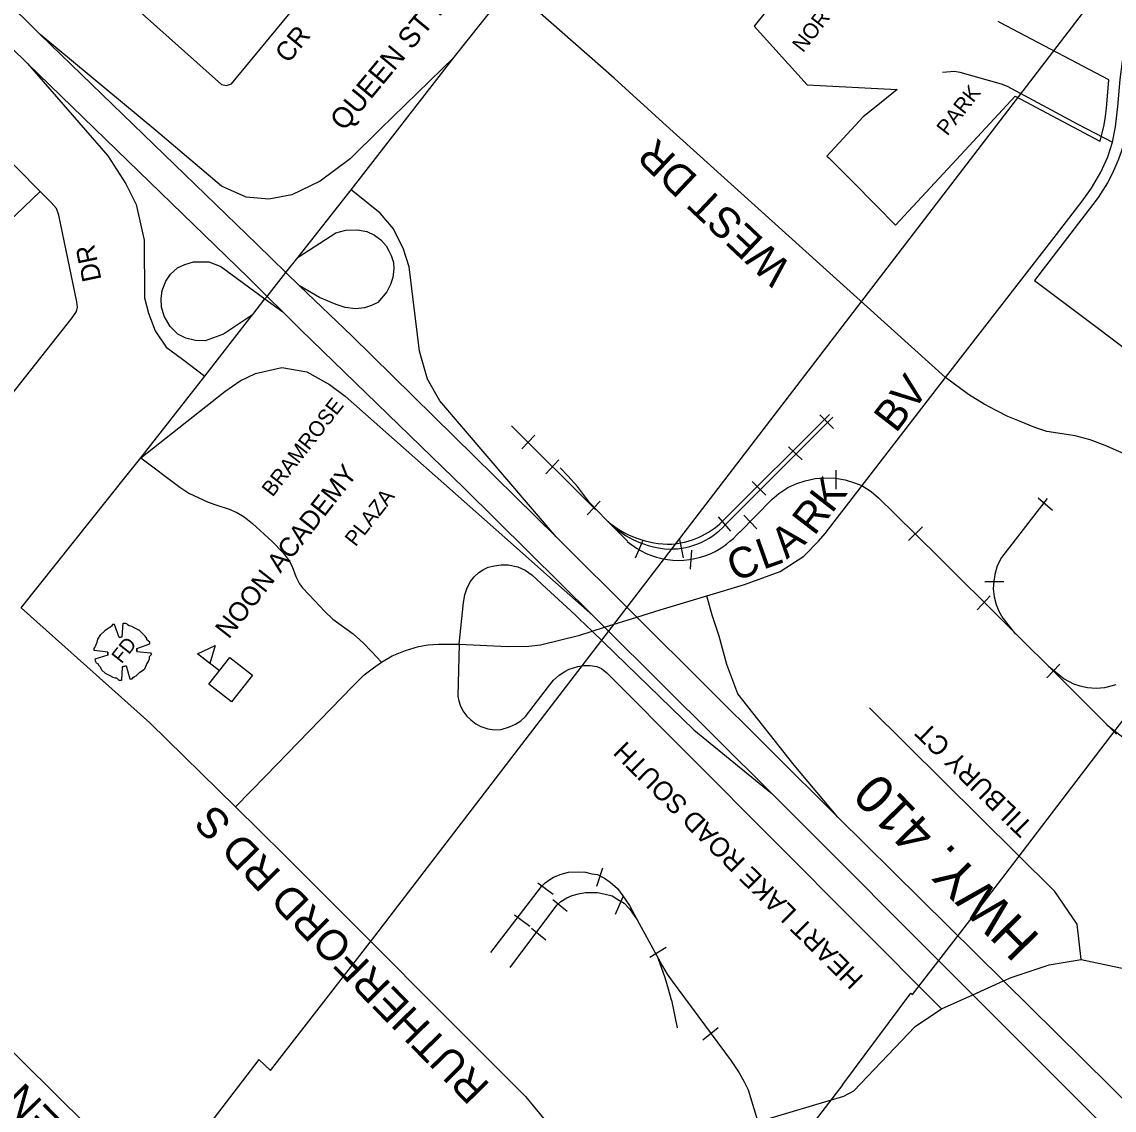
# Model space of a CAD drawing. Extents: x 586326 to 623965, y 4819854 to 4857850.
# Drawn here: x 601319 to 602747, y 4838866 to 4840289 of the extents above; entities that cross this region are included whole.
import ezdxf

# ---------------------------------------------------------------- set-up
doc = ezdxf.new("R2010")
doc.units = 0
for name, color, linetype in [('Fire Syms', 7, 'Continuous'), ('Lots_Concessions', 7, 'Continuous'), ('Major Rds and Hwys', 7, 'Continuous'), ('Major Rds Lbls', 7, 'Continuous'), ('Minor Rd Lbls', 7, 'Continuous'), ('Minor Rds', 7, 'Continuous'), ('Park Lbls', 7, 'Continuous'), ('Park Outlines', 7, 'Continuous'), ('Private Rds', 7, 'Continuous'), ('Proposed Secondary Rds', 7, 'Continuous'), ('Pts of Interest', 7, 'Continuous'), ('Railways_lbls', 7, 'Continuous'), ('School Syms_Lbls', 7, 'Continuous')]:
    doc.layers.add(name, color=color, linetype=linetype)

msp = doc.modelspace()

# ---------------------------------------------------------------- linework, layer by layer
at = {"layer": 'Fire Syms'}
for points in [[(601446.6, 4839483.6), (601450.6, 4839484.6), (601451.6, 4839502.6), (601454.6, 4839502.6), (601456.6, 4839501.6), (601457.6, 4839500.6), (601459.6, 4839499.6), (601462.6, 4839498.6), (601466.6, 4839496.6), (601472.6, 4839493.6), (601472.6, 4839493.6)], [(601431.6, 4839460.6), (601431.6, 4839464.6), (601413.6, 4839466.6), (601413.6, 4839469.6), (601414.6, 4839470.6), (601415.6, 4839472.6), (601416.6, 4839474.6), (601417.6, 4839477.6), (601418.6, 4839481.6), (601422.6, 4839487.6), (601422.6, 4839487.6)], [(601450.6, 4839484.6), (601446.6, 4839483.6), (601440.6, 4839500.6), (601437.6, 4839500.6), (601436.6, 4839498.6), (601435.6, 4839497.6), (601433.6, 4839496.6), (601430.6, 4839494.6), (601427.6, 4839492.6), (601422.6, 4839487.6), (601422.6, 4839487.6)], [(601469.6, 4839465.6), (601469.6, 4839469.6), (601486.6, 4839475.6), (601486.6, 4839477.6), (601484.6, 4839479.6), (601482.6, 4839480.6), (601482.6, 4839482.6), (601480.6, 4839485.6), (601477.6, 4839488.6), (601472.6, 4839493.6), (601472.6, 4839493.6)], [(601431.6, 4839464.6), (601431.6, 4839460.6), (601414.6, 4839455.6), (601415.6, 4839452.6), (601416.6, 4839450.6), (601418.6, 4839449.6), (601419.6, 4839447.6), (601421.6, 4839445.6), (601423.6, 4839441.6), (601428.6, 4839436.6), (601428.6, 4839436.6)], [(601469.6, 4839469.6), (601469.6, 4839465.6), (601487.6, 4839463.6), (601488.6, 4839461.6), (601486.6, 4839459.6), (601485.6, 4839458.6), (601485.6, 4839455.6), (601484.6, 4839452.6), (601482.6, 4839449.6), (601479.6, 4839442.6), (601479.6, 4839442.6)], [(601455.6, 4839446.6), (601450.6, 4839445.6), (601449.6, 4839427.6), (601446.6, 4839427.6), (601445.6, 4839428.6), (601443.6, 4839430.6), (601441.6, 4839430.6), (601438.6, 4839431.6), (601434.6, 4839433.6), (601428.6, 4839436.6), (601428.6, 4839436.6)], [(601450.6, 4839445.6), (601455.6, 4839446.6), (601460.6, 4839429.6), (601463.6, 4839429.6), (601464.6, 4839431.6), (601466.6, 4839432.6), (601468.6, 4839433.6), (601470.6, 4839435.6), (601473.6, 4839438.6), (601479.6, 4839442.6), (601479.6, 4839442.6)]]:
    msp.add_lwpolyline(points, dxfattribs=at)
at = {"layer": 'Lots_Concessions'}
for p, q in [((601780.9, 4839093.1), (605404.8, 4843823.7)), ((602742.9, 4839354.4), (602920.2, 4839585.5)), ((602614.9, 4839187), (602742.9, 4839354.4)), ((602558.8, 4839113.8), (602614.9, 4839187)), ((602483.7, 4839016.8), (602558.8, 4839113.8)), ((601644.3, 4838917.3), (601780.9, 4839093.1)), ((602392.9, 4838899.1), (602481.8, 4839018.4)), ((602481.8, 4839018.4), (602483.7, 4839016.8)), ((601629.1, 4838931.8), (601503.9, 4838768.1)), ((601644.3, 4838917.3), (601629.1, 4838931.8)), ((602392.9, 4838899.1), (602135.9, 4838566.7))]:
    msp.add_line(p, q, dxfattribs=at)
at = {"layer": 'Major Rds and Hwys'}
for points in [[(601343.4, 4840272.7), (600898.3, 4840714)], [(600865.2, 4840689.2), (600883.5, 4840669.4), (601326.6, 4840234.5)], [(602745.5, 4840131.8), (602749.1, 4840151.8), (602752.2, 4840178.4), (602755.3, 4840213.5), (602770.4, 4840331.8), (602796.5, 4840400.5)], [(601884.5, 4840243), (601957.7, 4840335.3)], [(602526.9, 4839823.9), (602157.4, 4840157.3), (602093.7, 4840215.4), (601957.7, 4840335.3)], [(601884.5, 4840243), (601787.8, 4840148.7), (601748.4, 4840109.9), (601709.1, 4840080.9), (601672.2, 4840063), (601642.3, 4840057), (601612.4, 4840060), (601580.5, 4840074), (601494.4, 4840147.2), (601343.4, 4840272.7)], [(601664.6, 4839961.3), (601626.9, 4839997.9), (601343.4, 4840272.7)], [(601326.6, 4840234.5), (601486.5, 4840079.3), (601615, 4839954.6), (601639.8, 4839930)], [(601326.6, 4840234.5), (601431.7, 4840113.9), (601455, 4840077.2), (601468.6, 4840050.3), (601479, 4840003.4), (601479.5, 4839927.9), (601484.7, 4839908), (601493.4, 4839884.9), (601508, 4839863.7), (601529.5, 4839847.8), (601558.3, 4839825.8)], [(601750, 4840069.5), (601884.5, 4840243)], [(602526.9, 4839823.9), (602672, 4840010.9), (602705.8, 4840054.4), (602717.7, 4840071.5), (602730, 4840092.5), (602739, 4840112.4), (602745.5, 4840131.8)], [(601680.5, 4839981.5), (601750, 4840069.5)], [(602017.8, 4839615.4), (601865.9, 4839793.4), (601849.6, 4839821.8), (601839.1, 4839858.3), (601825.5, 4839968.7), (601818.1, 4839991.8), (601805.3, 4840018.5), (601787.6, 4840038.9), (601750, 4840069.5)], [(601680.5, 4839981.5), (601729.7, 4840013.3), (601742.9, 4840016.8), (601758.1, 4840017.1), (601770.3, 4840014.7), (601780.5, 4840010), (601788.6, 4840003.8), (601795.6, 4839996.2), (601799.2, 4839989.7), (601802.1, 4839983.3), (601805, 4839974.3), (601805.8, 4839966.5), (601804.5, 4839954.8), (601801.2, 4839945.5), (601796.4, 4839935.9), (601784.6, 4839922.2), (601776.4, 4839918.2), (601767.2, 4839914.9), (601755.3, 4839913.9), (601742.1, 4839915.4), (601730.2, 4839919.4), (601708.5, 4839928.5), (601682.5, 4839943.8)], [(601620.7, 4839906), (601582.9, 4839880.4), (601559.1, 4839872), (601546.2, 4839872.4), (601533.6, 4839875.4), (601523.1, 4839880.8), (601513, 4839890.5), (601505.3, 4839904.1), (601501.9, 4839915.8), (601501.3, 4839926.8), (601502.6, 4839937.6), (601507.4, 4839949.7), (601513.6, 4839958.9), (601522.7, 4839967.3), (601532.2, 4839971.8), (601543.5, 4839975.4), (601563.8, 4839975.1), (601579.4, 4839968.9), (601637.1, 4839926.7)], [(601664.6, 4839961.3), (601680.5, 4839981.5)], [(601639.8, 4839930), (601664.6, 4839961.3)], [(601682.5, 4839943.8), (601664.6, 4839961.3)], [(602017.8, 4839615.4), (601750.9, 4839878.6), (601682.5, 4839943.8)], [(601620.7, 4839906), (601621.1, 4839906.5), (601637.1, 4839926.7)], [(601637.1, 4839926.7), (601639.8, 4839930)], [(601637.1, 4839926.7), (601660.4, 4839909.7)], [(601639.8, 4839930), (601660.4, 4839909.7)], [(601558.3, 4839825.8), (601617.2, 4839901.5), (601620.7, 4839906)], [(601660.4, 4839909.7), (601663.8, 4839906.3), (601684.2, 4839886.1), (601897.5, 4839679), (602065.8, 4839512.6)], [(601475, 4839718.9), (601584.6, 4839805.7), (601604.6, 4839819.6), (601624.8, 4839829.2), (601659.2, 4839837), (601691.9, 4839831.1), (601721.5, 4839814.8), (601742, 4839799.6), (601950.8, 4839614.5), (602016.9, 4839555.9), (602065.8, 4839512.6)], [(601475, 4839718.9), (601558.3, 4839825.8)], [(602214.8, 4839538.1), (602264.1, 4839553.1), (602310.6, 4839570.3), (602341.9, 4839590.2), (602361, 4839609.6), (602369.4, 4839620), (602526.9, 4839823.9)], [(602946, 4839584.1), (602929.8, 4839596.8), (602798.7, 4839699.7), (602779.7, 4839713.2), (602760.4, 4839723.9), (602735.6, 4839735), (602716.3, 4839742.2), (602696.5, 4839747.4), (602659.6, 4839753.3), (602643.6, 4839758.6), (602623.6, 4839766.6), (602608.6, 4839772.9), (602594.1, 4839780.1), (602577.3, 4839789.2), (602557.2, 4839801.7), (602526.9, 4839823.9)], [(601318.3, 4839522.6), (601455.3, 4839694.3), (601475, 4839718.9)], [(602123.3, 4839510.4), (602017.8, 4839615.4)], [(601891.2, 4839474.9), (601896.8, 4839529.4), (601898.6, 4839539.8), (601901.5, 4839548.9), (601906, 4839557), (601910.7, 4839563.1), (601916.7, 4839568.9), (601922.8, 4839572.8), (601928.9, 4839575.7), (601937.3, 4839577.6), (601946.1, 4839578.7), (601955.2, 4839579), (601967.9, 4839576.2), (601977.2, 4839571.8), (601986, 4839565.6), (602005.3, 4839548.1), (602042.4, 4839513.9), (602048.6, 4839507.8), (602064.9, 4839492)], [(602123.3, 4839510.4), (602153.7, 4839520), (602214.8, 4839538.1)], [(602386.3, 4839248.8), (602328.9, 4839316.8), (602255.4, 4839410.3), (602241, 4839448.3), (602231.1, 4839485.7), (602221.7, 4839513.2), (602214.8, 4839538.1)], [(601318.3, 4839522.6), (601404.2, 4839445.8)], [(602065.8, 4839512.6), (602081.3, 4839497.2)], [(602081.3, 4839497.2), (602123.3, 4839510.4)], [(602386.3, 4839248.8), (602123.3, 4839510.4)], [(601891.2, 4839474.9), (601954.8, 4839472.1), (601982.1, 4839472.3), (601997.2, 4839474.1), (602049, 4839487), (602064.9, 4839492)], [(602064.9, 4839492), (602081.3, 4839497.2)], [(602064.9, 4839492), (602198, 4839363.1), (602299.9, 4839279.7)], [(602081.3, 4839497.2), (602299.9, 4839279.7)], [(601789.4, 4839451.4), (601803.5, 4839460), (601820.8, 4839467), (601837.8, 4839472.2), (601850.5, 4839474.4), (601863.9, 4839474.9), (601891.2, 4839474.9)], [(601404.2, 4839445.8), (601486.5, 4839372.2), (601598.8, 4839262.5)], [(601598.8, 4839262.5), (601638.1, 4839302.9), (601751.5, 4839419.6), (601767, 4839434.8), (601779.2, 4839444.2), (601789.4, 4839451.4)], [(602299.9, 4839279.7), (602562.8, 4839016.5)], [(601598.8, 4839262.5), (601662.4, 4839199.7), (601977.9, 4838883.5), (602008.2, 4838846.3), (602047.5, 4838780)], [(602603, 4839034.7), (602386.3, 4839248.8)], [(603263.5, 4838381.9), (602603, 4839034.7)], [(602562.8, 4839016.5), (603230, 4838348.6)]]:
    msp.add_lwpolyline(points, dxfattribs=at)
at = {"layer": 'Minor Rds'}
for points in [[(601633.3, 4840536), (601469.2, 4840334.9), (601461.6, 4840323.9), (601460.1, 4840317.4), (601463.5, 4840311.3), (601580.5, 4840207.2), (601586.8, 4840205.7), (601593.5, 4840207.9), (601736.4, 4840381.4), (601746.5, 4840394.9), (601752.6, 4840405.6), (601770.4, 4840447.2)], [(601343.3, 4840067.2), (601281.5, 4840129.4)], [(601224.2, 4839698.9), (601384.9, 4839901.8), (601390.6, 4839910.3), (601391.9, 4839915.9), (601391, 4839923), (601367.4, 4840036.2), (601364.6, 4840045), (601357.7, 4840053), (601343.3, 4840067.2)], [(601272.4, 4840005.8), (601288.2, 4840015.8), (601311.9, 4840036.9), (601343.3, 4840067.2)], [(601891.2, 4839474.9), (601889.4, 4839407.2), (601890.5, 4839400.8), (601892.2, 4839395.1), (601895.8, 4839387.8), (601901.2, 4839380.7), (601906.1, 4839376), (601912.7, 4839370.8), (601919.6, 4839367.3), (601928.6, 4839364.2), (601937.1, 4839363.2), (601946.1, 4839363.5), (601957, 4839366.8), (601964.8, 4839370.4), (601971.8, 4839375), (601977.8, 4839380.6), (602007.9, 4839419.9), (602014.4, 4839427.9), (602022, 4839434.6), (602029.1, 4839439.2), (602034.9, 4839442.3), (602046.1, 4839445.9), (602054.2, 4839447.3), (602062.5, 4839447.1), (602071.1, 4839445.8), (602077, 4839443.3), (602084, 4839437.5), (602521.9, 4838998)], [(602704.3, 4839062.4), (602699.1, 4839108.9), (602669.7, 4839151.6), (602620.1, 4839200.7), (602427.5, 4839391.6)], [(601279.1, 4838969.5), (601529.1, 4838722.1), (601554.5, 4838637)]]:
    msp.add_lwpolyline(points, dxfattribs=at)
at = {"layer": 'Park Outlines'}
msp.add_lwpolyline([(602294.7, 4840305.5), (602276.6, 4840283.4), (602346.1, 4840206.7), (602363, 4840205.9), (602421.5, 4840202.9), (602463.7, 4840200.8), (602442.7, 4840183.8), (602419.5, 4840164.9), (602403.6, 4840147.7), (602372, 4840113.6), (602374.4, 4840111.2), (602404.3, 4840081.1), (602436.6, 4840048.4), (602461.4, 4840023.2), (602535.5, 4840103.1), (602617.9, 4840191.8), (602728.7, 4840133.2), (602729, 4840133), (602732, 4840143.7), (602734.4, 4840154.5), (602736.3, 4840165.4), (602737.5, 4840176.5), (602740.7, 4840213), (602740.4, 4840213.1), (602606.3, 4840283.9), (602598.8, 4840287.9), (602595.7, 4840289.5)], dxfattribs=at)
msp.add_lwpolyline([(602759, 4840127.1), (602757.9, 4840123.4), (602756.5, 4840119), (602753.1, 4840109.7), (602751, 4840104.2), (602748.4, 4840098.1), (602743.9, 4840088.5), (602738.6, 4840078.6), (602732.7, 4840068.8), (602726.5, 4840059.3), (602719.8, 4840050.2), (602643.5, 4839950.9), (602727, 4839887.9), (602766.5, 4839858), (602903.3, 4840032.5), (602806.3, 4840108.1), (602798.2, 4840113.1)], close=True, dxfattribs=at)
at = {"layer": 'Private Rds'}
for points in [[(602523.2, 4840223.5), (602538.9, 4840224.6), (602545.9, 4840223.4), (602599.8, 4840208.2), (602607.5, 4840204.9), (602699.1, 4840155.6), (602745.5, 4840131.8)], [(601475, 4839718.9), (601525.8, 4839680.4), (601537.5, 4839672.8), (601562.8, 4839660.8), (601574.4, 4839656.8), (601590.5, 4839651.8), (601600.4, 4839647.2), (601610, 4839641.5), (601620.7, 4839633.1), (601646.4, 4839609.5), (601660.8, 4839594.6), (601668.8, 4839584.1), (601672.5, 4839576.7), (601677.6, 4839563.8), (601682.2, 4839554), (601686, 4839548.6), (601694.9, 4839539.5), (601715.5, 4839518), (601726, 4839507.9), (601752.5, 4839488.4), (601765.5, 4839476.9), (601776.4, 4839465.4), (601789.4, 4839451.4)]]:
    msp.add_lwpolyline(points, dxfattribs=at)
at = {"layer": 'Proposed Secondary Rds'}
for points in [[(602704.3, 4839062.4), (602755.6, 4839051.8), (602829.4, 4839035.8), (602893.8, 4839028.8), (602942, 4839032.9), (602987.9, 4839047.8), (603030.8, 4839069.4), (603069.6, 4839100.4), (603104.7, 4839136.4), (603150.2, 4839182.4), (603189.3, 4839225.6)], [(602603, 4839034.7), (602612.9, 4839039.2), (602662.7, 4839055.5), (602704.3, 4839062.4)], [(602562.8, 4839016.5), (602603, 4839034.7)], [(602521.9, 4838998), (602562.8, 4839016.5)], [(602047.5, 4838780), (602282.7, 4838850.9), (602394.1, 4838883.9), (602407.1, 4838890.8), (602487.4, 4838975), (602521.9, 4838998)]]:
    msp.add_lwpolyline(points, dxfattribs=at)
at = {"layer": 'Railways_lbls'}
for p, q in [((602235.5, 4839635.8), (602375.3, 4839775.7)), ((602380.5, 4839757.1), (602362.5, 4839775.1)), ((602069.6, 4839651), (601959.4, 4839760.8)), ((602239.4, 4839631.4), (602379.5, 4839772.2)), ((601989.9, 4839748.6), (601972.9, 4839730.6)), ((602339.5, 4839716.3), (602321.5, 4839733.3)), ((602021.2, 4839716.1), (602004.2, 4839698.1)), ((602033.2, 4839695.3), (602023.2, 4839705.9)), ((602383.6, 4839702.8), (602383.6, 4839677.8)), ((602045.7, 4839681.2), (602033.2, 4839695.3)), ((602292.2, 4839669.9), (602274.2, 4839687.9)), ((602332.4, 4839685.3), (602343.5, 4839688.8)), ((602343.5, 4839688.8), (602356.6, 4839691.8)), ((602356.6, 4839691.8), (602367.7, 4839692.5)), ((602367.7, 4839692.5), (602383, 4839692.1)), ((602383, 4839692.1), (602395.9, 4839689.9)), ((602395.9, 4839689.9), (602408.1, 4839686.3)), ((602061.4, 4839660.6), (602045.7, 4839681.2)), ((602309.2, 4839672.1), (602320.6, 4839679.9)), ((602320.6, 4839679.9), (602332.4, 4839685.3)), ((602408.1, 4839686.3), (602417.5, 4839682.7)), ((602417.5, 4839682.7), (602429.7, 4839674.6)), ((602429.7, 4839674.6), (602439.5, 4839666.6)), ((602075.3, 4839662.1), (602058.3, 4839644.1)), ((602083.1, 4839637.6), (602061.4, 4839660.6)), ((602257.9, 4839621.8), (602300, 4839664.3)), ((602300, 4839664.3), (602309.2, 4839672.1)), ((602439.5, 4839666.6), (602460.8, 4839645.4)), ((602660, 4839665.7), (602600.2, 4839588.3)), ((602667, 4839650.1), (602648, 4839666.1)), ((602460.8, 4839645.4), (602518.6, 4839588.4)), ((602246.2, 4839622.8), (602230.2, 4839641.8)), ((602263.1, 4839643.8), (602280.1, 4839625.8)), ((602496.7, 4839628.6), (602478.7, 4839610.6)), ((602121.5, 4839588.1), (602131.5, 4839611.1)), ((602184.5, 4839588.1), (602179.5, 4839612.1)), ((602195, 4839598.2), (602193, 4839573.2)), ((602518.6, 4839588.4), (602604.4, 4839502.9)), ((602600.2, 4839588.3), (602594.4, 4839577.4)), ((602594.4, 4839577.4), (602591.3, 4839566.4)), ((602591.3, 4839566.4), (602590.1, 4839557.3)), ((602603.4, 4839556.6), (602578.4, 4839556.6)), ((602590.1, 4839557.3), (602589.4, 4839547.5)), ((602589.4, 4839547.5), (602590.5, 4839536.8)), ((602585.5, 4839538.1), (602568.5, 4839520.1)), ((602590.5, 4839536.8), (602593.3, 4839527)), ((602593.3, 4839527), (602596.8, 4839518.1)), ((602596.8, 4839518.1), (602601.8, 4839509.3)), ((602601.8, 4839509.3), (602618.5, 4839488)), ((602604.4, 4839502.9), (602686.6, 4839421.3)), ((602676.5, 4839449.1), (602659.5, 4839431.1)), ((602661.5, 4839446.3), (602682.2, 4839429.6)), ((602682.2, 4839429.6), (602694.3, 4839423.2)), ((602686.6, 4839421.3), (602750.7, 4839357.4)), ((602694.3, 4839423.2), (602702.6, 4839420.5)), ((602702.6, 4839420.5), (602712.7, 4839418.3)), ((602712.7, 4839418.3), (602724.1, 4839417.5)), ((602724.1, 4839417.5), (602735.3, 4839418.5)), ((602735.3, 4839418.5), (602750.1, 4839422.4)), ((602738.1, 4839369.7), (602762.3, 4839350.8)), ((602014.4, 4839170.4), (602024.3, 4839174.1)), ((602024.3, 4839174.1), (602033.8, 4839176.7)), ((602033.8, 4839176.7), (602047.6, 4839177.4)), ((602047.6, 4839177.4), (602056.3, 4839176.8)), ((602056.3, 4839176.8), (602064.4, 4839174.8)), ((602064.4, 4839174.8), (602071.9, 4839173.8)), ((602078.5, 4839182.1), (602070.5, 4839158.1)), ((602071.9, 4839173.8), (602081.1, 4839169.2)), ((601994.1, 4839163), (602014.1, 4839148)), ((601998.9, 4839157.9), (602003.7, 4839162.9)), ((602003.7, 4839162.9), (602008.2, 4839166.4)), ((602008.2, 4839166.4), (602014.4, 4839170.4)), ((602081.1, 4839169.2), (602088.4, 4839163.9)), ((602088.4, 4839163.9), (602098.1, 4839155.5)), ((601932.4, 4839071.6), (601998.9, 4839157.9)), ((602031.8, 4839143.2), (602038.6, 4839146.3)), ((602038.6, 4839146.3), (602046.9, 4839148.5)), ((602046.9, 4839148.5), (602056.3, 4839150.4)), ((602056.3, 4839150.4), (602064.7, 4839150.4)), ((602064.7, 4839150.4), (602072.1, 4839150.4)), ((602072.1, 4839150.4), (602080.4, 4839148.7)), ((602080.4, 4839148.7), (602090.9, 4839145.8)), ((602090.9, 4839145.8), (602098.3, 4839141.3)), ((602095.5, 4839122.1), (602105.5, 4839145.1)), ((602098.1, 4839155.5), (602104.9, 4839145.8)), ((602104.9, 4839145.8), (602113.9, 4839133.1)), ((601957.7, 4839052.3), (602018.7, 4839133.7)), ((602032.4, 4839125.5), (602013.4, 4839140.5)), ((602018.7, 4839133.7), (602024, 4839138.3)), ((602024, 4839138.3), (602031.8, 4839143.2)), ((602098.3, 4839141.3), (602106.8, 4839136.4)), ((602106.8, 4839136.4), (602113.9, 4839129.1)), ((602113.9, 4839133.1), (602123.8, 4839114.3)), ((601963.5, 4839121.1), (601983.5, 4839106.1)), ((602113.9, 4839129.1), (602123.8, 4839114.3)), ((602004.5, 4839088.1), (601985.5, 4839103.1)), ((602123.8, 4839114.3), (602157.1, 4839053.7)), ((602161.5, 4839078.1), (602140.5, 4839065.1)), ((602160.2, 4839038.5), (602151.3, 4839064.3)), ((602157.1, 4839053.7), (602163.2, 4839043.6)), ((602164.9, 4839023.9), (602160.2, 4839038.5)), ((602163.2, 4839043.6), (602169.5, 4839034.3)), ((602169.5, 4839034.3), (602185.8, 4839012.4)), ((602168.7, 4839009.5), (602164.9, 4839023.9)), ((602168.7, 4839009.5), (602176, 4838973.1)), ((602185.8, 4839012.4), (602246.8, 4838930)), ((602229.5, 4838973.1), (602209.5, 4838957.1)), ((602246.8, 4838930), (602257, 4838914.2)), ((602257, 4838914.2), (602263.8, 4838902.7)), ((602263.8, 4838902.7), (602268.8, 4838892.2)), ((602268.8, 4838892.2), (602297.2, 4838799.3))]:
    msp.add_line(p, q, dxfattribs=at)
msp.add_lwpolyline([(602082.2, 4839638.7), (602111, 4839609.6)], dxfattribs=at)
for centre, radius, start, end in [((602175.5, 4839728), 129.2, 224.3598, 262.9683), ((602167.3, 4839733.6), 127.7, 228.75, 270.7982), ((602166.6, 4839698.4), 98.9, 265.987, 317.3917), ((602159.7, 4839715.6), 110.1, 274.8937, 313.5364), ((602169.1, 4839701.5), 119.3, 295.48, 318.1103), ((602178, 4839688), 103.3, 229.4538, 294.2534)]:
    msp.add_arc(centre, radius, start, end, dxfattribs=at)
at = {"layer": 'School Syms_Lbls'}
msp.add_line((601577.5, 4839440.3), (601549.1, 4839462.5), dxfattribs=at)
for points in [[(601549.1, 4839462.5), (601571.9, 4839473.5), (601564.9, 4839450)], [(601563.9, 4839422.8), (601591.1, 4839457.7), (601620.7, 4839434.6), (601593.5, 4839399.7)]]:
    msp.add_lwpolyline(points, close=True, dxfattribs=at)

# ---------------------------------------------------------------- texts
at = {"layer": 'Fire Syms'}
msp.add_text('FD', height=18.74, rotation=51.6654, dxfattribs=at).set_placement((601449.6, 4839448.6))
at = {"layer": 'Major Rds Lbls'}
for s, height, rotation, p in [('QUEEN ST E', 27, 50.3166, (601740.6, 4840145)), ('WEST DR', 39.97, 136.6037, (602327.7, 4839969.3)), ('BV', 40, 52.3219, (602462.1, 4839750.2)), ('K', 40, 52.3219, (602378.2, 4839645.1)), ('R', 40, 52.3219, (602355.3, 4839615.7)), ('A', 40, 39.8056, (602319.4, 4839585.4)), ('C', 40, 22.8337, (602252, 4839556.1)), ('L', 40, 19.6472, (602288.4, 4839572.3)), ('HWY. 410', 49.99, 134.4445, (602652.2, 4839092.2)), ('RUTHERFORD RD S', 40.002, 134.4709, (601932.7, 4838898.4))]:
    msp.add_text(s, height=height, rotation=rotation, dxfattribs=at).set_placement(p)
at = {"layer": 'Minor Rd Lbls'}
for s, height, rotation, p in [('CR', 25, 50.4324, (601667.4, 4840233.7)), ('DR', 25, 101.8598, (601423.5, 4839952.1)), ('TILBURY CT', 25, 135.6763, (602642.6, 4839238.4)), ('HEART LAKE ROAD SOUTH', 25.002, 135.1807, (602420.9, 4839039.3)), ('HANSEN  RD S', 39.996, 134.3462, (601476.9, 4838744.3))]:
    msp.add_text(s, height=height, rotation=rotation, dxfattribs=at).set_placement(p)
at = {"layer": 'Park Lbls'}
for s, p in [('NORTON', (602340.6, 4840247.9)), ('PARK', (602529.3, 4840139))]:
    msp.add_text(s, height=19.99, rotation=52, dxfattribs=at).set_placement(p)
at = {"layer": 'Pts of Interest'}
for s, p in [('BRAMROSE', (601647, 4839666.7)), ('PLAZA', (601755.6, 4839601.6))]:
    msp.add_text(s, height=19.99, rotation=52, dxfattribs=at).set_placement(p)
at = {"layer": 'School Syms_Lbls'}
msp.add_text('NOON ACADEMY', height=25, rotation=52, dxfattribs=at).set_placement((601589.8, 4839480.8))

doc.saveas('drawing.dxf')
